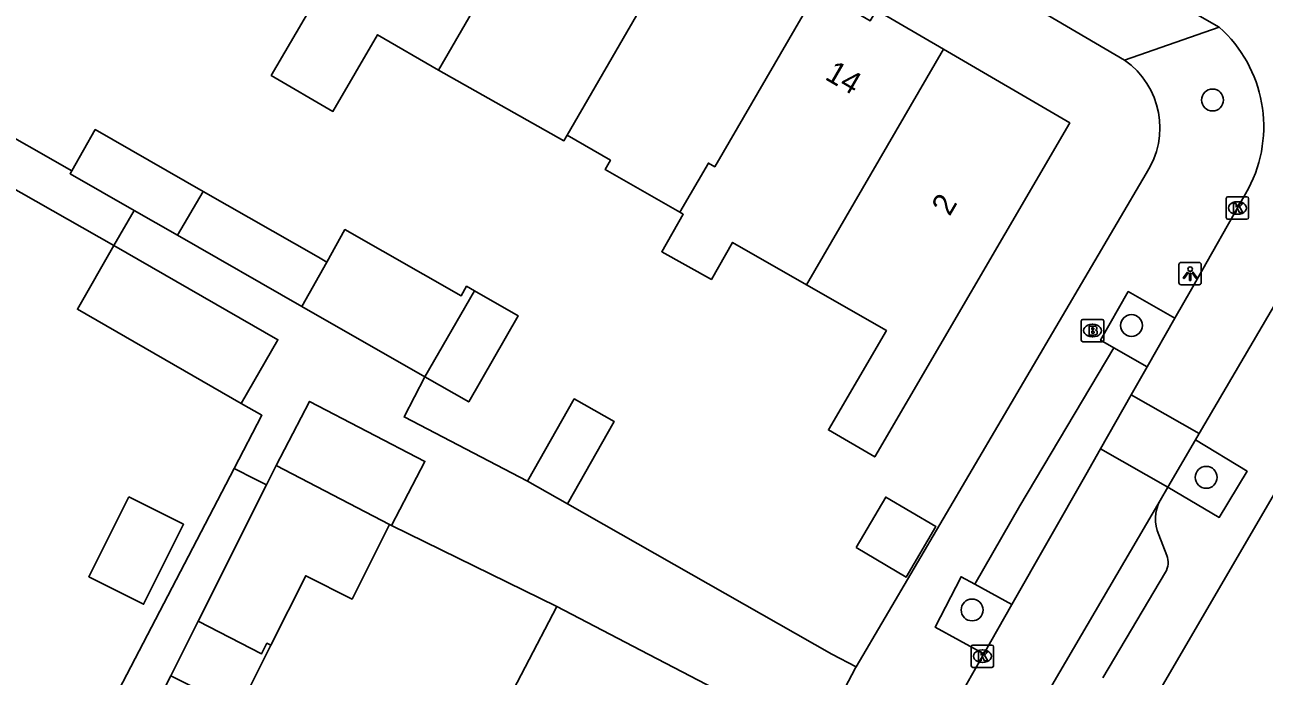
# Model space of a CAD drawing. Extents: x 160356 to 161355, y 381727 to 382845.
# Drawn here: x 160780 to 160835.4, y 382109.5 to 382138.7 of the extents above; entities that cross this region are included whole.
import ezdxf

# ---------------------------------------------------------------- set-up
doc = ezdxf.new("R2010")
doc.units = 0
for name, color, linetype in [('IMGEO_Boom', 7, 'Continuous'), ('IMGEO_Brandkraan', 7, 'Continuous'), ('IMGEO_Kolk', 7, 'Continuous'), ('IMGEO_Lichtpunt', 7, 'Continuous'), ('IMGEO_Muur', 7, 'Continuous'), ('IMGEO_Pand', 7, 'Continuous'), ('IMGEO_Pand_nummerreeks', 7, 'Continuous'), ('IMGEO_Parkeervlak_open', 7, 'Continuous'), ('IMGEO_Rijbaan_lokaal_open', 7, 'Continuous'), ('IMGEO_Voetpad_halfverhard', 7, 'Continuous'), ('IMGEO_Voetpad_open', 7, 'Continuous')]:
    doc.layers.add(name, color=color, linetype=linetype)

msp = doc.modelspace()

# ---------------------------------------------------------------- linework, layer by layer
at = {"layer": 'IMGEO_Boom'}
for centre in [(160833.076, 382135.294), (160829.452, 382125.213), (160832.794, 382118.423), (160822.322, 382112.494)]:
    msp.add_circle(centre, 0.489, dxfattribs=at)
at = {"layer": 'IMGEO_Brandkraan'}
for p, q in [((160827.206, 382124.56), (160827.206, 382125.412)), ((160827.281, 382125.486), (160828.133, 382125.486)), ((160827.694, 382125.266), (160827.719, 382125.266)), ((160828.207, 382125.412), (160828.207, 382124.56)), ((160827.717, 382124.706), (160827.692, 382124.706)), ((160828.133, 382124.486), (160827.281, 382124.486))]:
    msp.add_line(p, q, dxfattribs=at)
for points in [[(160827.206, 382124.56), (160827.206, 382125.412)], [(160827.281, 382125.486), (160828.133, 382125.486)], [(160828.207, 382125.412), (160828.207, 382124.56)], [(160827.554, 382125.186), (160827.554, 382124.786), (160827.767, 382124.786)], [(160827.785, 382125.186), (160827.554, 382125.186)], [(160827.733, 382125.105), (160827.679, 382125.105), (160827.679, 382125.029)], [(160827.679, 382125.029), (160827.732, 382125.029)], [(160827.741, 382124.953), (160827.679, 382124.953), (160827.679, 382124.872)], [(160827.679, 382124.872), (160827.741, 382124.872)], [(160828.133, 382124.486), (160827.281, 382124.486)]]:
    msp.add_lwpolyline(points, dxfattribs=at)
for centre, radius, start, end in [((160827.283, 382125.41), 0.0765, 91.552, 178.448), ((160827.283, 382125.41), 0.0765, 91.552, 178.448), ((160828.131, 382125.41), 0.0765, 1.552, 88.448), ((160828.131, 382125.41), 0.0765, 1.552, 88.448), ((160827.734, 382125.067), 0.0379, 267.8285, 90.9355), ((160827.742, 382124.912), 0.0404, 269.8759, 90.5077), ((160827.773, 382125.037), 0.251, 268.6676, 293.5347), ((160827.789, 382125.041), 0.145, 59.4692, 91.5367), ((160827.814, 382125.088), 0.0922, 285.5137, 58.1501), ((160827.819, 382124.896), 0.105, 301.3115, 78.989), ((160827.283, 382124.562), 0.0765, 181.552, 268.448), ((160827.283, 382124.562), 0.0765, 181.552, 268.448), ((160828.131, 382124.562), 0.0765, 271.552, 358.448), ((160828.131, 382124.562), 0.0765, 271.552, 358.448)]:
    msp.add_arc(centre, radius, start, end, dxfattribs=at)
for centre, major_axis, ratio, start_param, end_param in [((160827.693, 382124.986), (-0.387, 0.002), 0.722429, 4.712389, 7.853982), ((160827.718, 382124.986), (-0.39, 0.002), 0.717154, 1.570796, 4.712389)]:
    msp.add_ellipse(centre, major_axis=major_axis, ratio=ratio, start_param=start_param, end_param=end_param, dxfattribs=at)
at = {"layer": 'IMGEO_Kolk'}
for p, q in [((160833.687, 382130.041), (160833.687, 382130.893)), ((160833.762, 382130.967), (160834.614, 382130.967)), ((160834.688, 382130.893), (160834.688, 382130.041)), ((160834.175, 382130.747), (160834.2, 382130.747)), ((160834.614, 382129.967), (160833.762, 382129.967)), ((160834.198, 382130.187), (160834.173, 382130.187)), ((160822.284, 382109.999), (160822.284, 382110.851)), ((160822.359, 382110.925), (160823.211, 382110.925)), ((160823.285, 382110.851), (160823.285, 382109.999)), ((160822.772, 382110.705), (160822.797, 382110.705)), ((160823.211, 382109.925), (160822.359, 382109.925)), ((160822.795, 382110.145), (160822.77, 382110.145))]:
    msp.add_line(p, q, dxfattribs=at)
for points in [[(160833.687, 382130.041), (160833.687, 382130.893)], [(160833.762, 382130.967), (160834.614, 382130.967)], [(160834.688, 382130.893), (160834.688, 382130.041)], [(160834.008, 382130.667), (160834.131, 382130.667), (160834.131, 382130.516), (160834.261, 382130.667), (160834.425, 382130.667), (160834.279, 382130.516), (160834.432, 382130.267), (160834.28, 382130.267), (160834.195, 382130.431), (160834.131, 382130.364), (160834.131, 382130.267), (160834.008, 382130.267), (160834.008, 382130.667)], [(160834.614, 382129.967), (160833.762, 382129.967)], [(160822.284, 382109.999), (160822.284, 382110.851)], [(160822.359, 382110.925), (160823.211, 382110.925)], [(160823.285, 382110.851), (160823.285, 382109.999)], [(160822.605, 382110.625), (160822.728, 382110.625), (160822.728, 382110.474), (160822.858, 382110.625), (160823.022, 382110.625), (160822.876, 382110.474), (160823.029, 382110.225), (160822.877, 382110.225), (160822.792, 382110.389), (160822.728, 382110.322), (160822.728, 382110.225), (160822.605, 382110.225), (160822.605, 382110.625)], [(160823.211, 382109.925), (160822.359, 382109.925)]]:
    msp.add_lwpolyline(points, dxfattribs=at)
for centre, start, end in [((160833.764, 382130.891), 91.552, 178.448), ((160833.764, 382130.891), 91.552, 178.448), ((160834.612, 382130.891), 1.552, 88.448), ((160834.612, 382130.891), 1.552, 88.448), ((160833.764, 382130.043), 181.552, 268.448), ((160833.764, 382130.043), 181.552, 268.448), ((160834.612, 382130.043), 271.552, 358.448), ((160834.612, 382130.043), 271.552, 358.448), ((160822.361, 382110.849), 91.552, 178.448), ((160822.361, 382110.849), 91.552, 178.448), ((160823.209, 382110.849), 1.552, 88.448), ((160823.209, 382110.849), 1.552, 88.448), ((160822.361, 382110.001), 181.552, 268.448), ((160822.361, 382110.001), 181.552, 268.448), ((160823.209, 382110.001), 271.552, 358.448), ((160823.209, 382110.001), 271.552, 358.448)]:
    msp.add_arc(centre, 0.0765, start, end, dxfattribs=at)
for centre, major_axis, ratio, start_param, end_param in [((160834.174, 382130.467), (-0.387, 0.002), 0.722429, 4.712389, 7.853982), ((160834.199, 382130.467), (-0.39, 0.002), 0.717154, 1.570796, 4.712389), ((160822.771, 382110.425), (-0.387, 0.002), 0.722429, 4.712389, 7.853982), ((160822.796, 382110.425), (-0.39, 0.002), 0.717154, 1.570796, 4.712389)]:
    msp.add_ellipse(centre, major_axis=major_axis, ratio=ratio, start_param=start_param, end_param=end_param, dxfattribs=at)
at = {"layer": 'IMGEO_Lichtpunt'}
for p, q in [((160832.477, 382128.031), (160831.669, 382128.031)), ((160832.477, 382128.031), (160831.669, 382128.031)), ((160831.575, 382127.936), (160831.575, 382127.129)), ((160831.575, 382127.936), (160831.575, 382127.129)), ((160832.571, 382127.129), (160832.571, 382127.936)), ((160832.571, 382127.129), (160832.571, 382127.936)), ((160831.669, 382127.035), (160832.477, 382127.035)), ((160831.669, 382127.035), (160832.477, 382127.035))]:
    msp.add_line(p, q, dxfattribs=at)
for points in [[(160831.949, 382127.6), (160831.988, 382127.572), (160831.8, 382127.31), (160831.762, 382127.337), (160831.949, 382127.6)], [(160832.051, 382127.552), (160832.098, 382127.552), (160832.098, 382127.23), (160832.051, 382127.23), (160832.051, 382127.552)], [(160832.161, 382127.572), (160832.199, 382127.599), (160832.386, 382127.337), (160832.347, 382127.309), (160832.161, 382127.572)]]:
    msp.add_lwpolyline(points, dxfattribs=at)
msp.add_circle((160832.074, 382127.734), 0.0994, dxfattribs=at)
for centre, start, end in [((160831.669, 382127.936), 90, 180), ((160831.669, 382127.936), 90, 180), ((160832.477, 382127.936), 0, 90), ((160832.477, 382127.936), 0, 90), ((160831.669, 382127.129), 180, 270), ((160831.669, 382127.129), 180, 270), ((160832.477, 382127.129), 270, 0), ((160832.477, 382127.129), 270, 360)]:
    msp.add_arc(centre, 0.0946, start, end, dxfattribs=at)
at = {"layer": 'IMGEO_Muur'}
msp.add_lwpolyline([(160828.644, 382105.359), (160835.677, 382117.417)], dxfattribs=at)
at = {"layer": 'IMGEO_Pand'}
for points in [[(160798.459, 382136.625), (160804.263, 382146.65)], [(160809.825, 382143.413), (160804.218, 382133.728)], [(160798.459, 382136.625), (160795.74, 382138.212), (160793.739, 382134.785), (160790.987, 382136.391), (160793.567, 382140.836)], [(160815.405, 382140.224), (160810.814, 382132.314), (160810.535, 382132.476), (160809.256, 382130.273)], [(160815.405, 382140.224), (160817.771, 382138.842), (160818.05, 382139.319), (160821.038, 382137.575)], [(160821.038, 382137.575), (160826.691, 382134.274), (160817.969, 382119.333), (160815.896, 382120.543), (160818.489, 382124.986), (160814.917, 382127.031)], [(160814.917, 382127.031), (160821.038, 382137.575)], [(160804.218, 382133.728), (160804.071, 382133.474), (160798.459, 382136.625)], [(160782.062, 382132.123), (160783.117, 382133.969), (160787.945, 382131.207)], [(160809.256, 382130.273), (160805.911, 382132.189), (160806.151, 382132.6), (160804.218, 382133.728)], [(160784.855, 382130.356), (160781.989, 382131.996), (160782.062, 382132.123)], [(160787.945, 382131.207), (160786.794, 382129.247)], [(160787.945, 382131.207), (160793.096, 382128.261), (160793.465, 382128.05)], [(160786.794, 382129.247), (160784.855, 382130.356)], [(160814.917, 382127.031), (160811.61, 382128.925), (160810.665, 382127.275), (160808.449, 382128.509), (160809.409, 382130.185), (160809.256, 382130.273)], [(160786.794, 382129.247), (160792.353, 382126.067)], [(160793.465, 382128.05), (160794.28, 382129.504), (160799.473, 382126.534), (160799.72, 382126.967), (160800.067, 382126.768)], [(160789.644, 382121.728), (160782.314, 382125.942), (160783.95, 382128.787)], [(160783.95, 382128.787), (160791.28, 382124.573), (160789.644, 382121.728)], [(160793.465, 382128.05), (160792.353, 382126.067)], [(160800.067, 382126.768), (160802.021, 382125.651), (160799.817, 382121.798), (160797.858, 382122.918)], [(160797.858, 382122.918), (160800.067, 382126.768)], [(160792.353, 382126.067), (160797.858, 382122.918)], [(160802.441, 382118.256), (160804.531, 382121.933), (160806.318, 382120.918), (160804.228, 382117.241)], [(160796.364, 382116.27), (160797.854, 382119.136), (160792.699, 382121.816), (160791.209, 382118.95)], [(160791.209, 382118.95), (160790.776, 382118.087)], [(160796.275, 382116.316), (160791.209, 382118.95)], [(160790.776, 382118.087), (160787.719, 382111.994)], [(160804.228, 382117.241), (160802.441, 382118.256)], [(160784.614, 382117.551), (160787.064, 382116.326), (160785.276, 382112.75), (160782.826, 382113.975), (160784.614, 382117.551)], [(160817.135, 382115.285), (160819.378, 382113.967), (160820.705, 382116.223), (160818.461, 382117.542), (160817.135, 382115.285)], [(160796.275, 382116.316), (160794.602, 382112.983), (160792.53, 382114.024), (160790.968, 382110.913)], [(160796.364, 382116.27), (160796.275, 382116.316)], [(160800.926, 382107.218), (160803.747, 382112.644)], [(160811.933, 382108.388), (160807.497, 382110.694), (160803.747, 382112.644)], [(160787.719, 382111.994), (160786.491, 382109.546)], [(160787.719, 382111.994), (160790.545, 382110.525), (160790.793, 382111.004), (160790.968, 382110.913)], [(160790.968, 382110.913), (160789.518, 382108.026), (160786.491, 382109.546)]]:
    msp.add_lwpolyline(points, dxfattribs=at)
at = {"layer": 'IMGEO_Parkeervlak_open'}
for points in [[(160828.666, 382124.217), (160830.159, 382123.369)], [(160824.103, 382112.736), (160822.448, 382113.641)]]:
    msp.add_lwpolyline(points, dxfattribs=at)
at = {"layer": 'IMGEO_Rijbaan_lokaal_open'}
for points in [[(160830.527, 382140.197), (160833.374, 382138.55)], [(160834.68, 382131.333), (160832.135, 382126.84), (160831.396, 382125.542)], [(160832.481, 382120.378), (160838.366, 382130.417)], [(160831.396, 382125.542), (160830.159, 382123.369)], [(160830.159, 382123.369), (160829.441, 382122.109)], [(160829.441, 382122.109), (160828.064, 382119.693)], [(160829.441, 382122.109), (160832.481, 382120.378)], [(160832.481, 382120.378), (160832.315, 382120.095)], [(160828.064, 382119.693), (160827.409, 382118.542), (160824.103, 382112.736)], [(160831.074, 382117.979), (160828.064, 382119.693)], [(160832.315, 382120.095), (160831.074, 382117.979)], [(160831.074, 382117.979), (160830.73, 382117.391)], [(160825.053, 382107.525), (160825.888, 382109.122), (160830.73, 382117.391)], [(160824.103, 382112.736), (160822.844, 382110.527)], [(160821.424, 382108.034), (160821.61, 382108.36), (160822.844, 382110.527)]]:
    msp.add_lwpolyline(points, dxfattribs=at)
msp.add_arc((160829.41, 382134.106), 5.955, 332.2455, 48.2692, dxfattribs=at)
at = {"layer": 'IMGEO_Voetpad_halfverhard'}
for points in [[(160797.858, 382122.918), (160796.925, 382121.124), (160802.441, 382118.256)], [(160789.324, 382118.819), (160790.564, 382121.199), (160789.644, 382121.728)], [(160804.228, 382117.241), (160816.056, 382110.523), (160817.137, 382109.957)], [(160803.747, 382112.644), (160796.364, 382116.27)]]:
    msp.add_lwpolyline(points, dxfattribs=at)
at = {"layer": 'IMGEO_Voetpad_open'}
for points in [[(160829.138, 382137.075), (160782.38, 382164.503)], [(160765.277, 382139.388), (160783.95, 382128.787)], [(160829.138, 382137.075), (160833.374, 382138.55)], [(160778.13, 382134.371), (160782.062, 382132.123)], [(160817.137, 382109.957), (160830.101, 382132.01)], [(160783.95, 382128.787), (160784.855, 382130.356)], [(160842.749, 382129.543), (160835.677, 382117.417), (160828.644, 382105.359)], [(160828.666, 382124.217), (160828.072, 382124.555), (160829.307, 382126.728), (160831.396, 382125.542)], [(160822.448, 382113.641), (160824.456, 382117.154), (160828.666, 382124.217)], [(160832.315, 382120.095), (160834.619, 382118.698), (160833.378, 382116.631), (160831.074, 382117.979)], [(160781.594, 382103.979), (160786.176, 382112.776), (160789.324, 382118.819)], [(160790.776, 382118.087), (160790.263, 382118.345), (160789.324, 382118.819)], [(160830.678, 382115.853), (160831.032, 382114.934)], [(160830.969, 382114.176), (160828.175, 382109.465)], [(160822.844, 382110.527), (160820.667, 382111.726), (160821.834, 382113.977), (160822.448, 382113.641)], [(160817.137, 382109.957), (160817.107, 382109.905), (160815.372, 382106.589)], [(160786.491, 382109.546), (160785.576, 382107.724)]]:
    msp.add_lwpolyline(points, dxfattribs=at)
for centre, radius, start, end in [((160827.044, 382134.053), 3.677, 326.2454, 55.2847), ((160832.238, 382116.57), 1.717, 151.4338, 204.6933), ((160830.223, 382114.62), 0.868, 329.255, 21.2427)]:
    msp.add_arc(centre, radius, start, end, dxfattribs=at)

# ---------------------------------------------------------------- texts
at = {"layer": 'IMGEO_Pand_nummerreeks'}
for s, rotation, p in [('14', 329.8508, (160815.694, 382136.246)), ('2', 59.7252, (160821.316, 382130.064))]:
    msp.add_text(s, height=1, rotation=rotation, dxfattribs=at).set_placement(p)

doc.saveas('drawing.dxf')
